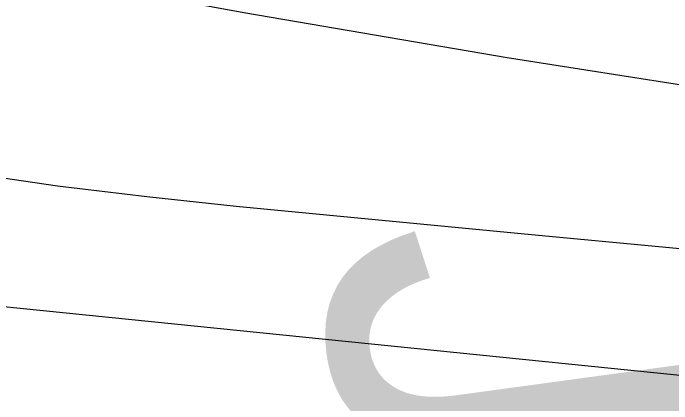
# Model space of a CAD drawing. Extents: x 3445503 to 3483459, y 540493 to 566012.
# Drawn here: x 3471142.6 to 3471308.9, y 551832.9 to 551931.6 of the extents above; entities that cross this region are included whole.
import ezdxf

# ---------------------------------------------------------------- set-up
doc = ezdxf.new("R2010")
doc.units = 0
for name, color, linetype in [('V-CHAN-NAID', 7, 'Continuous'), ('V-RIVR-EDGE', 7, 'Continuous'), ('V-TOPO-MAJR', 7, 'Continuous'), ('V-TOPO-MINR', 7, 'Continuous')]:
    doc.layers.add(name, color=color, linetype=linetype)

msp = doc.modelspace()

# ---------------------------------------------------------------- linework, layer by layer
at = {"layer": 'V-RIVR-EDGE'}
msp.add_spline([(3466309.3848466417, 552621.9579710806), (3466349.703870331, 552619.4248512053), (3466382.7286882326, 552619.3431903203), (3466411.927860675, 552618.5757255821), (3466431.7444705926, 552619.221988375), (3466456.4313341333, 552621.2467355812), (3466478.3423179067, 552625.364137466), (3466500.245565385, 552626.3528723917), (3466524.236310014, 552628.0317091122), (3466536.750118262, 552627.6531342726), (3466565.613695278, 552631.7533443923), (3466586.12556452, 552632.3978880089), (3466600.729448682, 552633.7523039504), (3466616.0268729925, 552634.4097413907), (3466639.3163411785, 552633.656889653), (3466653.5691573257, 552633.621646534), (3466663.6572942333, 552636.3777557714), (3466670.958376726, 552636.70733408), (3466676.5238896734, 552638.0840993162), (3466689.3818892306, 552636.3141462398), (3466713.3709146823, 552637.2977236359), (3466728.6700581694, 552638.6504204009), (3466733.538592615, 552639.3336454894), (3466741.1864451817, 552639.3147345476), (3466744.6653205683, 552640.3490276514), (3466765.8784662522, 552643.425259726), (3466811.078918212, 552646.7898098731), (3466822.205646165, 552647.8051920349), (3466836.469636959, 552652.2891345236), (3466848.283028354, 552649.8265008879), (3466872.264317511, 552647.6814113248), (3466895.5486281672, 552644.842781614), (3466925.7906895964, 552644.0727381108), (3466966.4607813, 552642.9292772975), (3466982.79421789, 552640.8030986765), (3467002.59535522, 552635.1920275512), (3467043.595884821, 552627.0951139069), (3467061.669188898, 552625.6598966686), (3467070.7101388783, 552626.68043636), (3467078.7116382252, 552629.0940734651), (3467090.2031876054, 552637.061189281), (3467099.252733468, 552641.558025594), (3467116.301199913, 552647.425610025), (3467156.6554667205, 552659.1453062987), (3467180.3045988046, 552663.258410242), (3467190.046825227, 552666.710638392), (3467215.09593143, 552674.6442302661), (3467224.4982644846, 552681.2259849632), (3467241.911552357, 552694.0453030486), (3467256.190156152, 552704.4389497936), (3467275.6875028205, 552716.5578510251), (3467305.630931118, 552735.6035578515), (3467327.5634045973, 552748.4117012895), (3467352.2898091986, 552766.4274129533), (3467374.5759294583, 552781.6681044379), (3467388.8450777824, 552788.2378248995), (3467399.6405082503, 552795.8590302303), (3467402.78378821, 552801.7609981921), (3467413.9139545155, 552804.1668990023), (3467419.4846249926, 552807.6294422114), (3467425.4132401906, 552815.2626817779), (3467432.374429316, 552818.7217866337), (3467446.2950883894, 552824.9447370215), (3467466.1340476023, 552834.6293710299), (3467483.877773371, 552840.495236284), (3467499.17605727, 552841.5003033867), (3467510.654712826, 552844.2529742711), (3467520.049309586, 552847.7060620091), (3467524.5753718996, 552850.4759246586), (3467538.4917330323, 552854.9607267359), (3467570.8333258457, 552859.7476002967), (3467609.0837633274, 552864.1722311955), (3467645.5969120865, 552868.9487896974), (3467670.2803372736, 552869.5830182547), (3467689.7518962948, 552871.2730296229), (3467696.009230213, 552871.257557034), (3467706.087052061, 552869.8421103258), (3467716.5150823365, 552869.4686930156), (3467730.4194092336, 552869.0866798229), (3467744.6799616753, 552872.1801036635), (3467757.201506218, 552874.9301957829), (3467768.325655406, 552874.9026889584), (3467789.870098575, 552871.3730978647), (3467862.1813662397, 552872.9324518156), (3467905.6281973, 552870.0439659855), (3467943.4854469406, 552856.0450843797), (3467982.0233429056, 552836.1347793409), (3468014.6377812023, 552810.677012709), (3468040.65671139, 552789.0595045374), (3468070.1493594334, 552766.3905114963), (3468095.144311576, 552752.4234346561), (3468129.525264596, 552738.433148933), (3468159.7466959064, 552729.3199935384), (3468202.1480592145, 552725.3911974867), (3468241.4284918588, 552724.5988046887), (3468263.6742114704, 552723.5009020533), (3468284.519956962, 552718.5825114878), (3468310.5466234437, 552700.0936702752), (3468339.350029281, 552679.8598040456), (3468348.374647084, 552674.2753801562), (3468371.3078897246, 552670.0470913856), (3468394.9518642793, 552672.074417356), (3468423.1107265, 552672.3524203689), (3468450.5691718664, 552670.5463645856), (3468476.2946264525, 552670.8303847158), (3468493.331918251, 552672.17878354), (3468516.288369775, 552677.3364956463), (3468541.3426335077, 552687.3558654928), (3468560.1404229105, 552697.7383375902), (3468569.530721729, 552699.453277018), (3468577.1777147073, 552699.086736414), (3468586.549102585, 552693.1538232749), (3468603.1932065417, 552676.0787095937), (3468627.1512868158, 552664.5476191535), (3468668.5080419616, 552659.9261425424), (3468712.655289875, 552659.1217155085), (3468729.6977392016, 552662.5558923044), (3468746.743626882, 552667.3805877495), (3468759.9561328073, 552668.390812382), (3468773.149727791, 552661.7531844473), (3468796.0468677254, 552642.9244498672), (3468815.139851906, 552632.1006529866), (3468834.5778869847, 552620.2331075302), (3468847.085678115, 552617.4211250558), (3468885.6579576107, 552611.4160065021), (3468924.924636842, 552605.0615391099), (3468947.8638966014, 552603.2666579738), (3468956.9074253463, 552605.3300866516), (3468965.9595499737, 552610.869811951), (3468970.840118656, 552616.4198523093), (3468974.664044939, 552616.4103968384), (3468976.7334907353, 552609.8002757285), (3468983.642244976, 552592.0539711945), (3468990.5742081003, 552583.6936675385), (3469002.715458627, 552573.2346920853), (3469014.5168157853, 552565.9052431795), (3469022.157791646, 552563.1052949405), (3469029.1086657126, 552562.3928438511), (3469038.490368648, 552560.6314866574), (3469047.8634757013, 552555.3938328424), (3469053.7680224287, 552553.2934418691), (3469073.9245257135, 552550.8101781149), (3469091.299991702, 552548.3337910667), (3469106.580224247, 552542.0386352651), (3469126.7289912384, 552536.4267045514), (3469142.713078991, 552533.6061261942), (3469153.1385305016, 552532.1898198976), (3469162.515075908, 552528.3426847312), (3469171.8761487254, 552518.2382156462), (3469185.7598455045, 552509.5130905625), (3469208.691368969, 552504.5895424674), (3469232.6709389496, 552501.7491935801), (3469258.052202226, 552503.4245919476), (3469277.1821487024, 552507.5488705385), (3469302.5720078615, 552512.7005655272), (3469341.873930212, 552520.598914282), (3469368.302380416, 552524.0098821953), (3469396.1067362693, 552521.5077074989), (3469447.8657340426, 552506.0839237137), (3469526.008483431, 552475.9943654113), (3469583.6754662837, 552459.8607093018), (3469651.0795180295, 552445.0935033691), (3469684.7815439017, 552437.7099004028), (3469730.656625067, 552432.7296194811), (3469767.1482841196, 552428.8154364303), (3469829.708729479, 552423.4462656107), (3469847.787191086, 552424.0968263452), (3469856.8255623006, 552424.0744770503), (3469867.597783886, 552422.3096815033), (3469876.2790699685, 552418.4642655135), (3469887.7370954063, 552412.8738245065), (3469925.5952046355, 552399.2225725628), (3469955.1256745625, 552391.8492846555), (3469977.3593599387, 552385.8845667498), (3470001.330334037, 552379.5679212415), (3470024.271312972, 552378.4682994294), (3470048.2654959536, 552381.5376547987), (3470074.0072827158, 552388.4266385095), (3470084.094560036, 552390.8351180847), (3470093.829909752, 552391.5063089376), (3470109.1161594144, 552387.6445607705), (3470138.280948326, 552372.9719095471), (3470163.617513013, 552356.5705654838), (3470192.4441277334, 552345.7227001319), (3470225.456051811, 552340.4265943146), (3470241.7920671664, 552339.3433046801), (3470271.6882181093, 552339.2693800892), (3470310.9617740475, 552335.6959499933), (3470330.081405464, 552335.6486726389), (3470358.588756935, 552336.2734457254), (3470382.571765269, 552334.8236154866), (3470398.206504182, 552331.3086373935), (3470414.528766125, 552324.6632731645), (3470435.0191456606, 552316.6170752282), (3470465.5847682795, 552306.1125415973), (3470481.553383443, 552297.0346293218), (3470485.3755905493, 552296.3299145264), (3470491.6320648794, 552295.9668122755), (3470495.7976037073, 552293.5230895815), (3470499.962282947, 552290.7317372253), (3470505.8651104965, 552287.9360869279), (3470526.710855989, 552283.017696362), (3470533.314959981, 552282.6537345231), (3470539.224664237, 552282.6391215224), (3470542.35161202, 552281.9361259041), (3470544.0837432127, 552279.4984203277), (3470547.2055334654, 552276.7096467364), (3470551.369353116, 552273.5706647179), (3470557.6223890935, 552271.8170438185), (3470564.5698248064, 552269.7140740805), (3470576.390092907, 552270.0324777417), (3470585.774374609, 552269.3140095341), (3470591.329572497, 552266.5192188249), (3470613.5581003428, 552258.468722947), (3470637.518759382, 552247.9805214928), (3470666.686127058, 552234.3507592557), (3470680.9234706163, 552228.0581822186), (3470696.5547711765, 552223.1526854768), (3470705.2403551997, 552221.0454177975), (3470710.454800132, 552221.0325239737), (3470716.373959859, 552224.8418372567), (3470726.806288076, 552226.2065682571), (3470744.8873284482, 552227.9000179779), (3470772.007599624, 552229.918748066), (3470784.1763569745, 552230.5839218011), (3470792.1709796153, 552230.2165216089), (3470802.939762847, 552227.0612074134), (3470818.5822380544, 552226.6748962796), (3470830.0617531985, 552229.7751968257), (3470835.9809129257, 552233.5845101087), (3470842.5867360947, 552233.9158075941), (3470861.0085294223, 552232.8273604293), (3470874.207281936, 552228.2755104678), (3470890.1810546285, 552221.2833761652), (3470909.2989668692, 552220.5408394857), (3470935.3711915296, 552220.4763703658), (3470949.6326035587, 552223.9174238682), (3470960.7627698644, 552226.3233246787), (3470973.2774377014, 552226.2923795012), (3470997.600339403, 552221.7130227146), (3471022.2691515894, 552216.4375470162), (3471070.562167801, 552205.1939150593), (3471088.982241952, 552203.410208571), (3471111.9249400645, 552203.0058460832), (3471121.6577110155, 552202.63414795), (3471127.9124661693, 552201.5757863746), (3471132.7706855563, 552198.0874555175), (3471136.5825776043, 552193.2111847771), (3471141.449392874, 552193.1991505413), (3471145.627825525, 552195.9698727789), (3471151.191619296, 552196.651378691), (3471156.7536938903, 552196.6376252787), (3471178.2955582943, 552192.0651451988), (3471192.538918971, 552188.2059757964), (3471223.459047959, 552180.4816198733), (3471265.8406407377, 552168.5573415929), (3471314.8263375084, 552156.2691014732), (3471351.300804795, 552145.4023251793), (3471386.043140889, 552136.9732544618), (3471401.337986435, 552136.5878029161), (3471419.4112905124, 552135.1525856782), (3471433.656370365, 552131.9886755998), (3471456.2385449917, 552126.3707277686), (3471476.7409587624, 552123.1913451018), (3471490.6366897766, 552119.3330352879), (3471513.9029490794, 552109.1941826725), (3471547.945727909, 552099.0286828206), (3471579.5628353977, 552091.9978670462), (3471609.4417945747, 552084.9713492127), (3471637.2366949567, 552078.6452482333), (3471668.4958577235, 552067.4437361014), (3471684.820698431, 552061.841260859), (3471699.7636163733, 552059.718520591), (3471716.436946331, 552054.4628154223), (3471743.1820810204, 552045.3582559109), (3471759.4974662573, 552035.931854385), (3471773.3906185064, 552031.0306555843), (3471788.6674126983, 552023.3449811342), (3471808.459094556, 552013.9099837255), (3471820.614098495, 552009.0130828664), (3471825.8216667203, 552006.2191517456), (3471833.447169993, 551997.1618695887), (3471837.259921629, 551992.6332285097), (3471849.414065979, 551987.3886979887), (3471863.313235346, 551984.9209068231), (3471900.5121879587, 551985.8718198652), (3471925.883995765, 551983.723291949), (3471961.6760975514, 551978.0726797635), (3472004.068005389, 551970.3199574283), (3472058.2621299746, 551955.5854158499), (3472104.461631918, 551941.2182744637), (3472151.699724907, 551925.1104060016), (3472165.5920175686, 551919.8615775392), (3472170.7952878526, 551915.3294981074), (3472181.9056836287, 551909.7399166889), (3472191.9809267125, 551907.2815809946), (3472199.9643747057, 551902.3949951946), (3472208.994150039, 551898.8963492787), (3472220.108843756, 551895.0449161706), (3472235.3925146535, 551890.1402790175), (3472240.606959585, 551890.1273851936), (3472245.472915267, 551889.7677212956), (3472259.3703654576, 551886.604670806), (3472269.448187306, 551885.1892240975), (3472280.212672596, 551880.2957615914), (3472294.809680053, 551878.8691402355), (3472314.2752219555, 551878.1257439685), (3472330.2687651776, 551879.1290918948), (3472344.178249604, 551880.8328566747), (3472354.254352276, 551878.7221506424), (3472360.163196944, 551878.3599079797), (3472367.812768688, 551879.0362563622), (3472378.246816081, 551881.096246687), (3472386.2422983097, 551881.076476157), (3472400.490816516, 551879.3030847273), (3472427.2557217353, 551878.1940074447), (3472454.38115044, 551882.2985155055), (3472479.7598349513, 551882.9310248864), (3472504.4381026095, 551881.4794754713), (3472524.948252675, 551881.4287597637), (3472536.418312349, 551880.7051340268), (3472544.4069178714, 551877.9043261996), (3472549.2677160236, 551875.4588843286), (3472555.1774202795, 551875.4442713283), (3472570.123776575, 551874.7120497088), (3472580.207615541, 551875.7300106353), (3472593.4184022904, 551876.0449759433), (3472610.103766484, 551875.6560860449), (3472633.7443026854, 551876.2928933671), (3472647.2949828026, 551873.4783321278), (3472654.2398397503, 551870.3324734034), (3472660.149544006, 551870.3178604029), (3472666.4103162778, 551871.6929064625), (3472682.051931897, 551870.9589656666), (3472693.8790767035, 551874.0584066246), (3472707.1027572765, 551879.5878168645), (3472717.8801363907, 551879.9087992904), (3472730.733838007, 551876.4006979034), (3472741.8571276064, 551876.0255614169), (3472753.678255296, 551876.6915947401), (3472772.8142188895, 551883.249280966), (3472794.0325221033, 551888.4112910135), (3472814.549548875, 551891.1416126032), (3472833.325848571, 551892.8333431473), (3472843.4114067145, 551894.5465633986), (3472860.4572943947, 551899.3712588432), (3472888.2831399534, 551905.5598257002), (3472914.0189095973, 551910.0154017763), (3472934.187447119, 551912.3989532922), (3472958.177332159, 551913.7301603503), (3472986.3353347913, 551913.660533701), (3473020.7489521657, 551912.8801751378), (3473048.558465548, 551912.4637784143), (3473074.9877753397, 551916.2223759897), (3473094.816419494, 551921.7354540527), (3473113.957540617, 551930.3789182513), (3473134.14498908, 551940.4103223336), (3473153.2938464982, 551952.1824534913), (3473173.494188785, 551967.4283025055), (3473183.9394108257, 551974.0074784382), (3473198.201682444, 551977.7961616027), (3473219.4002151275, 551974.9626894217), (3473232.247899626, 551969.0211803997), (3473250.2988544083, 551958.5475919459), (3473256.5475924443, 551955.055822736), (3473269.4025833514, 551952.0691659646)], degree=3, dxfattribs=at)
at = {"layer": 'V-TOPO-MAJR'}
msp.add_lwpolyline([(3471708.732115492, 551866.7840471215), (3471467.779022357, 551892.882548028), (3471400.8002499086, 551900.8813703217), (3471333.9633931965, 551909.8558630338), (3471267.339410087, 551920.293861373), (3471200.8573427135, 551931.7075301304), (3471088.3235038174, 551952.3004052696), (3471078.219711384, 551954.1752626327), (3471068.122318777, 551956.0835292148), (3471058.0345259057, 551958.041909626), (3471047.953132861, 551960.0336992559), (3471002.1060464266, 551969.210075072), (3470969.077391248, 551975.6600867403), (3470936.010718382, 551981.9034414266), (3470902.887018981, 551987.8368106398), (3470869.7253018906, 551993.563522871), (3470447.70181224, 552064.4091537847)], dxfattribs=at)
at = {"layer": 'V-TOPO-MINR'}
for points in [[(3471606.5013255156, 551845.9616184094), (3471518.526194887, 551853.4535684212), (3471457.689940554, 551858.7301585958), (3471396.865144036, 551864.133480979), (3471336.0575342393, 551869.7269016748), (3471275.261382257, 551875.4470545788), (3471198.856727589, 551882.7562586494), (3471176.306037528, 551885.1740910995), (3471153.8013464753, 551887.9344824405), (3471131.3656539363, 551891.2087121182), (3471108.9759604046, 551894.8255006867), (3471086.662761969, 551898.9041081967), (3471064.405458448, 551903.2552868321), (3471042.2319973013, 551908.0153221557), (3471020.1144310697, 551913.0479286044), (3470813.529652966, 551962.0578850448)], [(3471599.3294482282, 551806.766208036), (3471536.662919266, 551814.8483704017), (3471473.9492775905, 551822.530022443), (3471411.164966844, 551829.6109089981), (3471348.333543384, 551836.2912852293), (3471072.9320015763, 551864.2399553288), (3471067.2696727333, 551864.8730902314), (3471061.6177987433, 551865.5830925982), (3471055.9816070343, 551866.4083961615), (3471050.3558701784, 551867.3105671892), (3471016.326600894, 551873.1248382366), (3470993.7480916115, 551877.2486620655), (3470971.241513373, 551881.714487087), (3470948.842831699, 551886.693313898), (3470926.516081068, 551892.0141419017), (3470830.890252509, 551915.9611918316), (3470772.750383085, 551930.4912446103)]]:
    msp.add_lwpolyline(points, dxfattribs=at)

# ---------------------------------------------------------------- texts
at = {"layer": 'V-CHAN-NAID'}
msp.add_text('JOHN W. STONE (150.1)', height=100.00000199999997, rotation=277.74034115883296, dxfattribs=at).set_placement((3471219.1180439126, 551875.2402370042))

doc.saveas('drawing.dxf')
